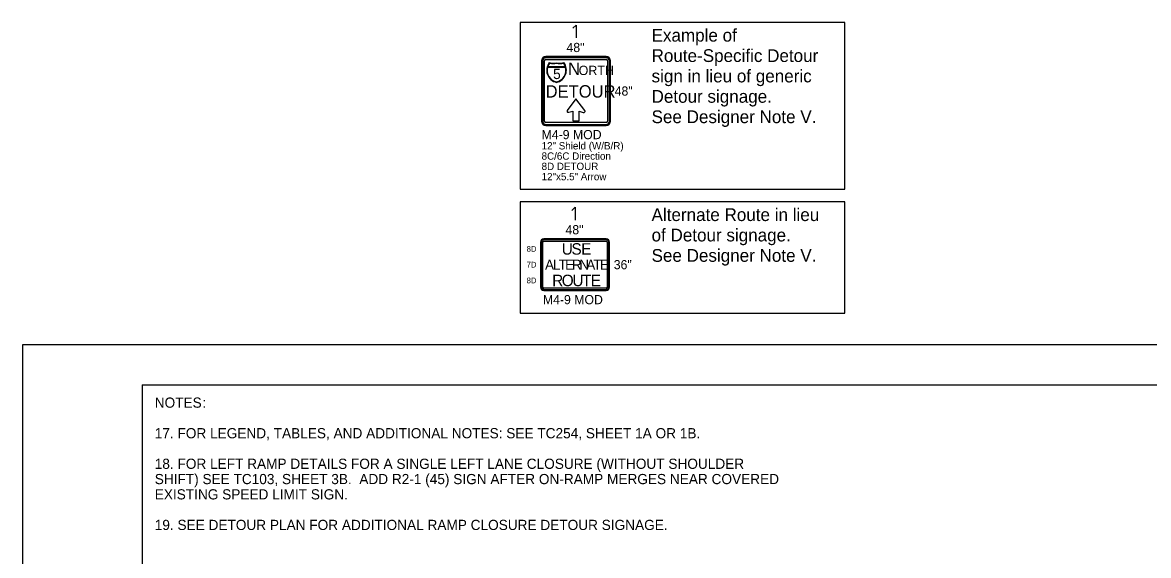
# Model space of a CAD drawing. Extents: x 99999 to 100116, y 99995 to 100013.
# Drawn here: x 100079.06 to 100087.9, y 100009.03 to 100013.22 of the extents above; entities that cross this region are included whole.
import ezdxf

# ---------------------------------------------------------------- set-up
doc = ezdxf.new("R2010")
doc.units = 0
for name, color, linetype in [('SH_GI_GeneralNotesBodyText', 7, 'Continuous'), ('SH_GI_PlotLimits', 7, 'Continuous'), ('SH_GI_SheetBorder', 7, 'Continuous'), ('TR_SN_ConstructionSigns', 7, 'Continuous'), ('TR_WZ_WorkZoneDetails', 7, 'Continuous')]:
    doc.layers.add(name, color=color, linetype=linetype)

msp = doc.modelspace()

# ---------------------------------------------------------------- linework, layer by layer
at = {"layer": 'SH_GI_PlotLimits'}
msp.add_lwpolyline([(100079.0625, 99999.6875), (100096.0625, 99999.6875), (100096.0625, 100010.6875), (100079.0625, 100010.6875)], close=True, dxfattribs=at)
at = {"layer": 'SH_GI_SheetBorder'}
for q in [(100080, 100000), (100095.75, 100010.375)]:
    msp.add_line((100080, 100010.375), q, dxfattribs=at)
at = {"layer": 'TR_SN_ConstructionSigns'}
for p, q in [((100083.6416, 100012.9511), (100083.1691, 100012.9511)), ((100083.6416, 100012.9426), (100083.1691, 100012.9426)), ((100083.1354, 100012.9173), (100083.1354, 100012.4448)), ((100083.1438, 100012.9173), (100083.1438, 100012.4448)), ((100083.1579, 100012.4448), (100083.1579, 100012.9173)), ((100083.1691, 100012.9286), (100083.6416, 100012.9286)), ((100083.3228, 100012.8675), (100083.1823, 100012.8675)), ((100083.1823, 100012.8675), (100083.3228, 100012.8675)), ((100083.1834, 100012.8712), (100083.3217, 100012.8712)), ((100083.3217, 100012.8712), (100083.1834, 100012.8712)), ((100083.6529, 100012.9173), (100083.6529, 100012.4448)), ((100083.6669, 100012.4448), (100083.6669, 100012.9173)), ((100083.6754, 100012.4448), (100083.6754, 100012.9173)), ((100083.6416, 100012.4336), (100083.1691, 100012.4336)), ((100083.1691, 100012.4195), (100083.6416, 100012.4195)), ((100083.1691, 100012.4111), (100083.6416, 100012.4111)), ((100083.1277, 100011.4952), (100083.1277, 100011.1408)), ((100083.1347, 100011.4952), (100083.1347, 100011.1408)), ((100083.1446, 100011.1408), (100083.1446, 100011.4952)), ((100083.6424, 100011.5205), (100083.153, 100011.5205)), ((100083.6424, 100011.5135), (100083.153, 100011.5135)), ((100083.153, 100011.5036), (100083.6424, 100011.5036)), ((100083.6508, 100011.4952), (100083.6508, 100011.1408)), ((100083.6607, 100011.1408), (100083.6607, 100011.4952)), ((100083.6677, 100011.1408), (100083.6677, 100011.4952)), ((100083.6424, 100011.1324), (100083.153, 100011.1324)), ((100083.153, 100011.1225), (100083.6424, 100011.1225)), ((100083.153, 100011.1155), (100083.6424, 100011.1155))]:
    msp.add_line(p, q, dxfattribs=at)
msp.add_lwpolyline([(100083.3367, 100012.5294), (100083.3356, 100012.5278), (100083.335, 100012.5261), (100083.3347, 100012.5241), (100083.3348, 100012.5224), (100083.335, 100012.5212), (100083.3356, 100012.5198), (100083.3373, 100012.5175), (100083.3386, 100012.5164), (100083.34, 100012.5155), (100083.3417, 100012.5148), (100083.3432, 100012.5145), (100083.3447, 100012.5143), (100083.3465, 100012.5143), (100083.3478, 100012.5146), (100083.3795, 100012.5224), (100083.3795, 100012.4471), (100083.4307, 100012.4471), (100083.4307, 100012.5229), (100083.4617, 100012.5137), (100083.4647, 100012.5131), (100083.4681, 100012.5134), (100083.4703, 100012.5142), (100083.4733, 100012.5162), (100083.4752, 100012.5189), (100083.476, 100012.5214), (100083.4761, 100012.5236), (100083.4754, 100012.5263), (100083.4746, 100012.5277), (100083.4051, 100012.6205), (100083.3367, 100012.5294)], dxfattribs=at)
for centre, radius, start, end in [((100083.1691, 100012.9173), 0.0337, 90, 180), ((100083.1691, 100012.9173), 0.0253, 90, 180), ((100083.6416, 100012.9173), 0.0338, 360, 90), ((100083.6416, 100012.9173), 0.0253, 360, 90), ((100083.1691, 100012.9173), 0.0113, 90, 180), ((100083.2725, 100012.8442), 0.0973, 142.16169, 258.18105), ((100083.2715, 100012.8433), 0.0925, 164.85517, 258.18105), ((100083.2715, 100012.8433), 0.0925, 164.85517, 258.18105), ((100083.2715, 100012.8433), 0.0925, 142.16169, 162.48397), ((100083.2715, 100012.8433), 0.0925, 142.16169, 162.48397), ((100083.2245, 100013.0012), 0.1014, 253.48525, 286.04538), ((100083.2259, 100012.9924), 0.0964, 253.48525, 286.04538), ((100083.2259, 100012.9924), 0.0964, 253.48525, 286.04538), ((100083.2806, 100013.0012), 0.1014, 253.95462, 286.51475), ((100083.2792, 100012.9924), 0.0964, 253.95462, 286.51475), ((100083.2792, 100012.9924), 0.0964, 253.95462, 286.51475), ((100083.2325, 100012.8442), 0.0974, 281.90384, 37.84925), ((100083.2335, 100012.8433), 0.0925, 281.90384, 15.1558), ((100083.2335, 100012.8433), 0.0925, 281.90384, 15.1558), ((100083.2335, 100012.8433), 0.0925, 17.52691, 37.84925), ((100083.2335, 100012.8433), 0.0925, 17.52691, 37.84925), ((100083.6416, 100012.9173), 0.0113, 360, 90), ((100083.1691, 100012.4448), 0.0338, 180, 270), ((100083.1691, 100012.4448), 0.0253, 180, 270), ((100083.1691, 100012.4448), 0.0113, 180, 270), ((100083.6416, 100012.4448), 0.0337, 270, 360), ((100083.6416, 100012.4448), 0.0253, 270, 0), ((100083.6416, 100012.4448), 0.0113, 270, 0), ((100083.153, 100011.4952), 0.0253, 90, 180), ((100083.153, 100011.4952), 0.0183, 90, 180), ((100083.153, 100011.4952), 0.00844, 90, 180), ((100083.6424, 100011.4952), 0.0253, 360, 90), ((100083.6424, 100011.4952), 0.0183, 360, 90), ((100083.6424, 100011.4952), 0.00844, 360, 90), ((100083.153, 100011.1408), 0.0253, 180, 270), ((100083.153, 100011.1408), 0.0183, 180, 270), ((100083.153, 100011.1408), 0.00844, 180, 270), ((100083.6424, 100011.1408), 0.0253, 270, 360), ((100083.6424, 100011.1408), 0.0183, 270, 0), ((100083.6424, 100011.1408), 0.00844, 270, 0)]:
    msp.add_arc(centre, radius, start, end, dxfattribs=at)
at = {"layer": 'TR_WZ_WorkZoneDetails'}
for p, q in [((100083.3804, 100013.1741), (100083.4054, 100013.1991)), ((100083.4054, 100013.1991), (100083.4054, 100013.0991)), ((100083.3727, 100011.7435), (100083.3977, 100011.7685)), ((100083.3977, 100011.7685), (100083.3977, 100011.6685))]:
    msp.add_line(p, q, dxfattribs=at)
for points in [[(100082.9666, 100011.9105), (100085.5143, 100011.9105), (100085.5143, 100013.2191), (100082.9666, 100013.2191)], [(100082.9666, 100010.9375), (100085.5143, 100010.9375), (100085.5143, 100011.8105), (100082.9666, 100011.8105)]]:
    msp.add_lwpolyline(points, close=True, dxfattribs=at)

# ---------------------------------------------------------------- texts
at = {"layer": 'SH_GI_GeneralNotesBodyText'}
for s, p in [('NOTES', (100080.1, 100010.195)), (':', (100080.4743, 100010.195)), ('17. FOR LEGEND, TABLES, AND ADDITIONAL NOTES: SEE TC254, SHEET 1A OR 1B.', (100080.1, 100009.955)), ('18. FOR LEFT RAMP DETAILS FOR A SINGLE LEFT LANE CLOSURE (WITHOUT SHOULDER ', (100080.1, 100009.715)), ('SHIFT) SEE TC103, SHEET 3B.  ADD R2-1 (45) SIGN AFTER ON-RAMP MERGES NEAR COVERED ', (100080.1, 100009.595)), ('EXISTING SPEED LIMIT SIGN.', (100080.1, 100009.475)), ('19. SEE DETOUR PLAN FOR ADDITIONAL RAMP CLOSURE DETOUR SIGNAGE.', (100080.1, 100009.235))]:
    msp.add_text(s, height=0.08, rotation=360, dxfattribs=at).set_placement(p)
at = {"layer": 'TR_SN_ConstructionSigns'}
for s, height, p in [('48"', 0.072, (100083.3306, 100012.9871)), ('5', 0.081, (100083.2253, 100012.7751)), ('N', 0.0972, (100083.3432, 100012.8067)), ('ORTH', 0.0729, (100083.4264, 100012.8067)), ('DETOUR', 0.0972, (100083.1668, 100012.6297)), ('48"', 0.072, (100083.7086, 100012.6451)), ('M4-9 MOD', 0.072, (100083.1354, 100012.3031)), ('12" Shield (W/B/R)', 0.0576, (100083.1354, 100012.2224)), ('8C/6C Direction', 0.0576, (100083.1354, 100012.1418)), ('8D DETOUR', 0.0576, (100083.1354, 100012.0611)), ('12"x5.5" Arrow', 0.0576, (100083.1354, 100011.9805)), ('48"', 0.072, (100083.323, 100011.5565)), ('36"', 0.072, (100083.7015, 100011.282)), ('M4-9 MOD', 0.072, (100083.1457, 100011.0075))]:
    msp.add_text(s, height=height, rotation=360, dxfattribs=at).set_placement(p)
for s, height, p in [('8D', 0.045, (100083.018, 100011.4192)), ('U', 0.09, (100083.2933, 100011.3967)), ('S', 0.09, (100083.3698, 100011.3967)), ('E', 0.09, (100083.4463, 100011.3967)), ('A', 0.0787, (100083.1626, 100011.2786)), ('L', 0.0787, (100083.2241, 100011.2786)), ('T', 0.0787, (100083.269, 100011.2786)), ('E', 0.0787, (100083.3201, 100011.2786)), ('R', 0.0787, (100083.3737, 100011.2786)), ('N', 0.0787, (100083.4312, 100011.2786)), ('A', 0.0787, (100083.4863, 100011.2786)), ('T', 0.0787, (100083.5414, 100011.2786)), ('E', 0.0787, (100083.5926, 100011.2786)), ('7D', 0.045, (100083.018, 100011.2955)), ('8D', 0.045, (100083.018, 100011.1717)), ('R', 0.09, (100083.2186, 100011.1492)), ('O', 0.09, (100083.2933, 100011.1492)), ('U', 0.09, (100083.377, 100011.1492)), ('T', 0.09, (100083.4517, 100011.1492)), ('E', 0.09, (100083.521, 100011.1492))]:
    msp.add_text(s, height=height, dxfattribs=at).set_placement(p)
at = {"layer": 'TR_WZ_WorkZoneDetails'}
for s, p in [('Example of ', (100083.9983, 100013.0691)), ('Route-Specific Detour ', (100083.9983, 100012.9091)), ('sign in lieu of generic ', (100083.9983, 100012.7491)), ('Detour signage.', (100083.9983, 100012.5891)), ('See Designer Note V.', (100083.9983, 100012.4291)), ('Alternate Route in lieu ', (100083.9983, 100011.6605)), ('of Detour signage.', (100083.9983, 100011.5005)), ('See Designer Note V.', (100083.9983, 100011.3405))]:
    msp.add_text(s, height=0.1, dxfattribs=at).set_placement(p)

doc.saveas('drawing.dxf')
